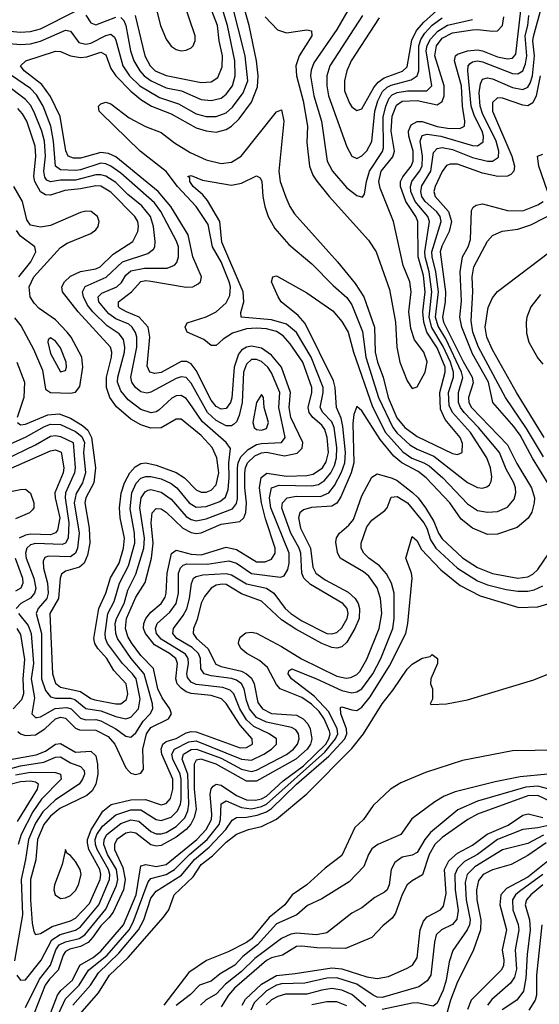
# Model space of a CAD drawing. Header units: inches. Extents: x 990535 to 1117859, y 769386 to 892122.
# Tile 713 of 1056: x 1046647 to 1048716, y 850834 to 854754. Entities that reach past the tile are written whole.
import ezdxf

# ---------------------------------------------------------------- set-up
doc = ezdxf.new("R2010")
doc.units = ezdxf.units.IN
doc.header["$MEASUREMENT"] = 0
doc.layers.add('B0845', color=7, linetype='Continuous')

msp = doc.modelspace()

# ---------------------------------------------------------------- linework, layer by layer
at = {"layer": 'B0845', "color": 5}
for points, elevation in [([(1046578.8, 854661.2), (1046650, 854654.6), (1046690, 854657.9), (1046730, 854668.5), (1046830, 854711.7), (1046850, 854707.7), (1046883.4, 854663.4), (1046910, 854655.7), (1046930, 854659.9), (1046990, 854691.1), (1047010, 854695.8), (1047024.7, 854684.7), (1047030, 854672.3), (1047058.2, 854570), (1047084.9, 854530), (1047125.8, 854490), (1047204.1, 854444.1), (1047279, 854419), (1047350, 854378.9), (1047390, 854368.8), (1047430, 854368.5), (1047470, 854383.4), (1047494.5, 854405.5), (1047537.7, 854462.3), (1047555.4, 854510), (1047545.4, 854610), (1047488.9, 854830)], 2540), ([(1047050, 854762.2), (1047062, 854750), (1047069.5, 854730), (1047089.1, 854630), (1047101.2, 854590), (1047125.2, 854550), (1047143.2, 854530), (1047170.2, 854510.2), (1047230, 854483), (1047291, 854470), (1047370, 854435.5), (1047410, 854431.5), (1047450, 854441.9), (1047470, 854457.6), (1047494.6, 854490), (1047505.7, 854530), (1047504, 854590), (1047475.2, 854730), (1047444.3, 854830)], 2560), ([(1047106.7, 854770), (1047146.1, 854610), (1047166.3, 854570), (1047186.6, 854550), (1047230, 854531.5), (1047370, 854503.5), (1047410, 854506.3), (1047435.8, 854524.2), (1047453.4, 854566.6), (1047454.6, 854610), (1047441.6, 854670), (1047434.8, 854730), (1047396, 854830)], 2580), ([(1047182.9, 854830), (1047207.8, 854730), (1047230, 854676.4), (1047250, 854648.8), (1047270, 854635), (1047290, 854630.1), (1047310, 854632.3), (1047330, 854641.2), (1047338.4, 854650), (1047345.9, 854670), (1047346.6, 854690), (1047298.2, 854830)], 2620), ([(1046050, 854766), (1046124.1, 854724.1), (1046170, 854710.7), (1046254.1, 854714.1), (1046350, 854727.3), (1046393.1, 854726.9), (1046450, 854744.1), (1046470, 854741.9), (1046550, 854712.9), (1046650, 854703.5), (1046690, 854707), (1046730, 854717.8), (1046870, 854787.9)], 2560), ([(1046608.9, 851808.9), (1046712.8, 851827.2), (1046750, 851840.9), (1046790, 851869.3), (1046810, 851872), (1046870, 851837.1), (1046930, 851841.1), (1046950, 851822.7), (1046957.1, 851790), (1046958.3, 851750), (1046949.8, 851710.2), (1046935.9, 851684.1), (1046914.6, 851665.4), (1046806.8, 851613.2), (1046770, 851583.4), (1046744, 851550), (1046718.4, 851490), (1046711.2, 851408.8), (1046690.7, 851330), (1046689.9, 851250), (1046696.8, 851156.8), (1046703.5, 851123.5), (1046710, 851112.2), (1046730, 851115.7), (1046777, 851143), (1046850, 851165.7), (1046870, 851176.8), (1046924.7, 851235.3), (1046967.3, 851330), (1046970, 851350), (1046965.8, 851370), (1046922.7, 851450), (1046916.7, 851476.7), (1046917.3, 851490), (1046931.4, 851528.6), (1046977.8, 851602.2), (1047011.3, 851628.7), (1047090, 851648.2), (1047148.5, 851648.5), (1047210, 851628.3), (1047230, 851633.1), (1047247.3, 851652.7), (1047256.6, 851690), (1047256.8, 851730), (1047213.8, 851830), (1047211.2, 851850), (1047217.7, 851870), (1047230, 851879.5), (1047270, 851892), (1047310, 851913.9), (1047330, 851919.8), (1047350, 851918), (1047524.9, 851855.1), (1047550, 851855.6), (1047574.6, 851870), (1047573, 851890), (1047524.5, 851944.5), (1047470, 852030.7), (1047450.3, 852050), (1047410, 852062.9), (1047330, 852071), (1047310, 852077.9), (1047290, 852091.7), (1047274.9, 852110), (1047268.4, 852130), (1047275, 852190), (1047268.3, 852210), (1047244.3, 852230), (1047184.5, 852264.5), (1047148, 852310), (1047140.8, 852330), (1047141.7, 852350), (1047149.5, 852370), (1047170, 852395.4), (1047210.9, 852429.1), (1047226, 852454), (1047230.7, 852470), (1047235, 852550), (1047251.8, 852628.2), (1047270, 852641.6), (1047330, 852626.3), (1047370, 852622.7), (1047470, 852653.8), (1047510, 852644.3), (1047590, 852595.7), (1047624.6, 852595.4), (1047650, 852605.9), (1047664, 852630), (1047663.8, 852650), (1047625.9, 852765.9), (1047610.3, 852830), (1047602.4, 852890), (1047609.3, 852930.7), (1047631.2, 852948.8), (1047710, 852936.6), (1047790, 852938.5), (1047815.8, 852944.2), (1047852.7, 852970), (1047867, 852993), (1047876.2, 853030), (1047871.7, 853090), (1047861.6, 853121.6), (1047850, 853139.1), (1047814.3, 853170), (1047799.3, 853190), (1047795.3, 853210), (1047810.6, 853270), (1047810.6, 853290), (1047775, 853390), (1047723.7, 853463.7), (1047695.7, 853495.7), (1047670, 853512), (1047630, 853522.6), (1047590, 853526.2), (1047550, 853523.1), (1047494.1, 853505.9), (1047457.8, 853482.2), (1047430, 853457.2), (1047410, 853456.5), (1047380.3, 853480.3), (1047314.2, 853510), (1047306.2, 853530), (1047313.8, 853546.2), (1047390, 853571), (1047430, 853590.1), (1047470, 853626.3), (1047484.4, 853655.6), (1047486.2, 853690), (1047481.5, 853710), (1047448.8, 853790), (1047414.7, 853850), (1047398.2, 853938.2), (1047350.1, 854010.1), (1047275.2, 854090), (1047230, 854149.9), (1047127.3, 854230), (1046970, 854383.1), (1046963.8, 854390), (1046961, 854410), (1046970, 854418.5), (1046990, 854426), (1047010, 854419.1), (1047082.6, 854362.6), (1047148, 854328), (1047210, 854304.9), (1047263.5, 854263.5), (1047325.5, 854225.5), (1047390, 854195.3), (1047450, 854181), (1047490, 854186.6), (1047529.3, 854210.7), (1047670, 854386.5), (1047690, 854394.4), (1047699, 854350), (1047679.6, 854150), (1047684.8, 854110), (1047707.1, 854047.1), (1047722.5, 854010), (1047741.4, 853981.4), (1047912.1, 853790), (1047983.4, 853703.4), (1048017.4, 853650), (1048059.8, 853530), (1048063, 853430), (1048071.3, 853390), (1048094.2, 853330), (1048114.2, 853250), (1048149.2, 853169.2), (1048180.7, 853130), (1048230, 853094.6), (1048370, 853026.9), (1048390, 853023.1), (1048409.2, 853030.8), (1048410, 853066.6), (1048400.8, 853090), (1048341.4, 853161.4), (1048322.6, 853202.6), (1048320, 853270), (1048341.7, 853350), (1048340.9, 853370), (1048310, 853447.3), (1048268.7, 853510), (1048255.8, 853550), (1048252.2, 853590), (1048262.3, 853670), (1048254.8, 853734.8), (1048233.8, 853810), (1048232.7, 853950), (1048224.6, 853970), (1048184.9, 854030), (1048163.6, 854090), (1048163.8, 854110), (1048172.2, 854127.8), (1048205.4, 854170), (1048214.2, 854190), (1048214.3, 854230), (1048196.2, 854290), (1048195.4, 854310), (1048205.3, 854334.7), (1048230, 854348.9), (1048250, 854348.7), (1048310, 854328.6), (1048350, 854322.1), (1048399.3, 854320.7), (1048418.3, 854330), (1048420.1, 854350), (1048409.8, 854409.8), (1048406.1, 854490), (1048378.2, 854590), (1048382.9, 854610), (1048390, 854616.4), (1048430.9, 854629.1), (1048470, 854633.5), (1048490, 854630), (1048550, 854606.4), (1048590, 854597.8), (1048610, 854601), (1048623.3, 854616.7), (1048642, 854790)], 2480), ([(1046640.4, 851920.4), (1046650.8, 851910.8), (1046670, 851903.6), (1046710, 851906.1), (1046748, 851930), (1046790, 851970.3), (1046810, 851976.7), (1046830, 851973.1), (1046870, 851933.6), (1046886, 851926), (1046950, 851925.2), (1047000, 851900), (1047026.5, 851870), (1047070, 851775.8), (1047081.6, 851761.6), (1047090, 851753.8), (1047108.7, 851748.7), (1047130, 851754.6), (1047140.4, 851770), (1047137.4, 851850), (1047152.7, 851910), (1047170, 851935.4), (1047240.4, 851970), (1047251.5, 851990), (1047244.7, 852010), (1047214.1, 852054.1), (1047197.8, 852090), (1047180.6, 852170), (1047130, 852222.3), (1047093.1, 852273.1), (1047078.2, 852298.2), (1047068.2, 852330), (1047073.2, 852370), (1047110, 852455.3), (1047146.3, 852513.7), (1047172.2, 852610), (1047179.2, 852670), (1047170.4, 852750), (1047174.5, 852790), (1047190, 852808), (1047210, 852806.4), (1047230, 852793.4), (1047296.5, 852730), (1047330, 852711.8), (1047350, 852708.3), (1047370, 852711), (1047450, 852745.2), (1047524.3, 852755.7), (1047539.9, 852770), (1047547.8, 852792.2), (1047550.1, 852829.9), (1047544, 852890), (1047544.2, 852950), (1047546.4, 852970), (1047554.7, 852990), (1047583.2, 853016.8), (1047610, 853029.8), (1047630, 853031.5), (1047702.2, 853017.8), (1047752, 853028), (1047772.3, 853047.7), (1047774, 853070), (1047726.6, 853170), (1047720.1, 853210), (1047726, 853270), (1047689.7, 853370), (1047650, 853418.5), (1047610, 853446.6), (1047570, 853454.1), (1047550, 853450.2), (1047530, 853437.6), (1047518.1, 853421.9), (1047500.8, 853370), (1047491.5, 853248.5), (1047486.1, 853230), (1047470, 853205.7), (1047450, 853203.2), (1047430, 853214.3), (1047410, 853239.5), (1047350, 853357.4), (1047330, 853383.3), (1047313, 853393), (1047290, 853392.4), (1047210, 853349.4), (1047185.4, 853345.4), (1047165.2, 853350), (1047154.4, 853374.4), (1047165.8, 853490), (1047159.2, 853530), (1047123.3, 853570), (1047072.3, 853590), (1047045.7, 853605.7), (1047040.6, 853610), (1047040.1, 853630), (1047093.1, 853670), (1047130, 853711), (1047150, 853714.8), (1047170, 853712.5), (1047310, 853688.2), (1047336.3, 853690), (1047358.4, 853701.6), (1047366.9, 853710), (1047371.5, 853730), (1047337.3, 853810), (1047317.6, 853897.6), (1047249.7, 854010), (1047198.8, 854070), (1047030, 854208), (1047001.1, 854221.1), (1046970, 854225), (1046890, 854202.6), (1046861.8, 854201.8), (1046840.4, 854210), (1046831.4, 854231.4), (1046807.8, 854367.8), (1046770, 854447.7), (1046735.5, 854495.5), (1046665.4, 854550), (1046650, 854570.3), (1046671.1, 854590), (1046790, 854628.7), (1046810, 854626.9), (1046849.4, 854609.4), (1046890, 854602.8), (1046914.8, 854605.2), (1046970, 854624.7), (1046990, 854614), (1047010, 854559.8), (1047029.8, 854530), (1047090, 854468.5), (1047130, 854436.5), (1047171.6, 854410), (1047250, 854378.5), (1047350, 854323.5), (1047390, 854310.9), (1047430, 854306.2), (1047470, 854316), (1047490.7, 854329.3), (1047520.9, 854359.1), (1047570, 854425.5), (1047593.8, 854486.2), (1047596.3, 854530), (1047589.6, 854590), (1047561.6, 854730), (1047542.7, 854797.3)], 2520), ([(1046670, 850820.5), (1046726, 850934), (1046770.2, 850990), (1046791.1, 851050), (1046804.7, 851070), (1046830, 851083.1), (1046884.2, 851095.8), (1046906, 851110), (1046990, 851212.2), (1047033.2, 851306.8), (1047038.6, 851330), (1047033.1, 851370), (1046997.3, 851430), (1046982.4, 851470), (1046983.9, 851490), (1046994.6, 851510), (1047050, 851553.1), (1047090, 851567.6), (1047122.3, 851562.3), (1047170, 851521.5), (1047190, 851512.2), (1047210, 851511.8), (1047230, 851517.8), (1047270, 851541.2), (1047304.3, 851575.7), (1047316.6, 851603.4), (1047321.3, 851630), (1047316.5, 851750), (1047294.1, 851810), (1047299.9, 851830), (1047330, 851848.2), (1047350.6, 851849.4), (1047450, 851813.2), (1047530, 851769.4), (1047570, 851760.3), (1047590, 851765.3), (1047710, 851828.9), (1047737.7, 851850), (1047753.3, 851870), (1047759.5, 851890), (1047757.3, 851910), (1047746.6, 851926.6), (1047730, 851936.1), (1047630, 851956.7), (1047590, 851975.8), (1047562, 852010), (1047550, 852042.9), (1047540.6, 852090), (1047530.1, 852110.1), (1047510, 852124.5), (1047490, 852131), (1047410, 852140.9), (1047381.5, 852150), (1047368.8, 852168.8), (1047367, 852210), (1047359.4, 852230), (1047334.2, 852254.2), (1047273.1, 852290), (1047257.4, 852310), (1047260.1, 852330), (1047298.6, 852381.4), (1047312.1, 852407.9), (1047323.7, 852450), (1047330.8, 852509.2), (1047339.6, 852530), (1047350, 852537.5), (1047376.1, 852543.9), (1047470, 852548.7), (1047490, 852544.1), (1047550, 852507.2), (1047630, 852490.3), (1047658.5, 852470), (1047704.6, 852410), (1047727.5, 852390), (1047770, 852360.9), (1047870, 852310.3), (1047890, 852308.1), (1047910, 852314.6), (1047930, 852332.7), (1047950.7, 852370), (1047954.6, 852390), (1047950.8, 852410), (1047934.5, 852430), (1047805.1, 852505.1), (1047778.5, 852530), (1047770, 852550), (1047766.6, 852630), (1047760.6, 852650), (1047726.3, 852710), (1047691.5, 852808.5), (1047693.7, 852830), (1047712.7, 852850), (1047750, 852857.3), (1047844.6, 852855.4), (1047878.3, 852870), (1047900.9, 852899.1), (1047928.3, 852951.7), (1047941.3, 852990), (1047944.4, 853030), (1047934.5, 853134.5), (1047926.8, 853166.8), (1047908.3, 853210), (1047902.8, 853290), (1047896.1, 853316.1), (1047784.3, 853544.3), (1047756.2, 853576.2), (1047688.4, 853630), (1047676.4, 853650), (1047649.2, 853710), (1047655.3, 853730), (1047670, 853733.7), (1047790, 853666.6), (1047894.3, 853594.3), (1047930, 853552.1), (1047955.7, 853510), (1047976, 853430), (1048052.3, 853212.3), (1048104.4, 853110), (1048172.6, 853032.6), (1048208.5, 853008.5), (1048256.9, 852990), (1048277.3, 852977.3), (1048331.7, 852930), (1048430, 852826.1), (1048470, 852800.1), (1048510, 852792.6), (1048550, 852796), (1048590, 852813.4), (1048615.5, 852844.5), (1048622.4, 852870), (1048621.5, 852890), (1048615.3, 852910), (1048584.3, 852964.3), (1048558.2, 853030), (1048474.7, 853130), (1048417.2, 853190), (1048402.3, 853210), (1048394.4, 853230), (1048394.5, 853270), (1048411.4, 853328.6), (1048406.7, 853350), (1048343.6, 853483.6), (1048313.2, 853533.2), (1048302.7, 853570), (1048314.7, 853670), (1048304.6, 853750), (1048289.3, 853810), (1048288.3, 853830), (1048325.4, 853950), (1048321.3, 853970), (1048308.1, 853988.1), (1048261.5, 854030), (1048248.6, 854050), (1048244.2, 854070), (1048248.2, 854091.8), (1048284.2, 854150), (1048295.2, 854224.8), (1048310, 854241.3), (1048330, 854244.7), (1048370, 854237.4), (1048450, 854205), (1048509.6, 854190.4), (1048530, 854190.9), (1048553.1, 854206.9), (1048555.3, 854230), (1048544.8, 854270), (1048490, 854380.3), (1048480.2, 854410), (1048477.2, 854462.8), (1048481.7, 854498.3), (1048490, 854517), (1048510, 854522.7), (1048530, 854518.6), (1048610, 854484.1), (1048650, 854476.1), (1048670, 854485.1), (1048679.3, 854500.7), (1048689.6, 854530.4), (1048697.2, 854610), (1048690.8, 854670), (1048693, 854687), (1048727.6, 854812.4)], 2440), ([(1047954.1, 854790), (1047910, 854715), (1047818.4, 854581.6), (1047807.2, 854552.8), (1047805.5, 854530), (1047818.5, 854450), (1047849.5, 854350), (1047871, 854190), (1047892.7, 854150), (1047950, 854084.2), (1047990, 854054), (1048012.3, 854047.7), (1048020.3, 854059.7), (1048028, 854110), (1048040.2, 854150), (1048091.3, 854228.7), (1048096, 854244), (1048094.5, 854365.5), (1048104.7, 854410), (1048118.9, 854441.1), (1048130, 854453.9), (1048150, 854463.8), (1048191.1, 854471.1), (1048268.9, 854471.1), (1048288.2, 854490), (1048266.2, 854630), (1048269.6, 854650.4), (1048283.2, 854676.8), (1048311.9, 854708.1), (1048350, 854731.6), (1048450, 854754)], 2540), ([(1048079.1, 854760.9), (1047967.1, 854590), (1047949.3, 854550), (1047939.9, 854510), (1047940.8, 854470), (1047961, 854421), (1047970, 854407.2), (1047990, 854391.6), (1048010, 854398.3), (1048056.8, 854483.2), (1048074.5, 854505.5), (1048098.4, 854521.6), (1048171.6, 854548.4), (1048190, 854566.3), (1048208, 854672), (1048227.4, 854710), (1048256, 854744), (1048308.6, 854790)], 2580), ([(1046635.9, 850950), (1046650, 850929.5), (1046670, 850931.4), (1046732.2, 851010), (1046774.7, 851090), (1046808.1, 851111.9), (1046870, 851128.8), (1046890, 851142.5), (1046962.6, 851230), (1047005.1, 851330), (1047006.5, 851350), (1047001.5, 851370), (1046955.6, 851450), (1046948.5, 851470), (1046948.4, 851490), (1046955, 851510), (1046977.1, 851542.9), (1047030, 851587.9), (1047090, 851608.3), (1047130, 851607.8), (1047190, 851569.2), (1047210, 851565.1), (1047250, 851579), (1047275.7, 851604.3), (1047287.4, 851630), (1047290.4, 851649.6), (1047290.1, 851730), (1047286.2, 851750), (1047256.9, 851810), (1047253, 851830), (1047263.7, 851850), (1047321, 851879), (1047350, 851882.4), (1047530, 851810.2), (1047570, 851805.6), (1047619.7, 851830), (1047649.4, 851850), (1047669.4, 851870), (1047669.3, 851890), (1047640.8, 851910), (1047579.8, 851939.7), (1047550, 851966.7), (1047523.2, 852010), (1047499.4, 852070), (1047484.8, 852084.8), (1047455.6, 852095.6), (1047350, 852106.9), (1047330, 852115.6), (1047315.3, 852135.3), (1047312.8, 852150), (1047319.7, 852190), (1047318.1, 852210), (1047307.5, 852227.5), (1047210, 852286.8), (1047192.6, 852310), (1047188.1, 852330), (1047194.6, 852350), (1047245, 852395), (1047270, 852430), (1047279, 852470), (1047279.5, 852550), (1047288, 852572), (1047298.3, 852581.7), (1047313.2, 852586.8), (1047394, 852586), (1047479.7, 852599.7), (1047510, 852590.3), (1047570, 852549.5), (1047685.6, 852534.4), (1047699.8, 852540.2), (1047714.6, 852565.4), (1047719.8, 852590), (1047720, 852630), (1047647.5, 852810), (1047642.4, 852850), (1047650, 852889.4), (1047679.8, 852900.2), (1047810, 852898), (1047836.6, 852903.4), (1047860.6, 852919.4), (1047885.8, 852950), (1047900.7, 852979.3), (1047909.1, 853010), (1047910.5, 853050), (1047899.7, 853130), (1047890, 853153), (1047854.4, 853190), (1047843.3, 853210), (1047856.1, 853270), (1047855.2, 853290), (1047807.9, 853410), (1047750, 853508.7), (1047710, 853542.1), (1047650, 853558.7), (1047528.6, 853570), (1047527.8, 853587.8), (1047540.3, 853630), (1047536.7, 853670), (1047452, 853868), (1047444.5, 853950), (1047394.4, 854034.4), (1047376.8, 854056.8), (1047338.5, 854090), (1047324.6, 854110), (1047324.2, 854124.2), (1047317.2, 854130), (1047330, 854134), (1047374.9, 854114.9), (1047490, 854094.3), (1047530, 854102.9), (1047590, 854132.7), (1047604.5, 854124.5), (1047611.8, 854110), (1047615.3, 854050), (1047623, 854010), (1047636.2, 853970), (1047662.6, 853922.6), (1047718.8, 853858.8), (1047810, 853781.6), (1047894.9, 853694.9), (1047950, 853647.2), (1047970, 853618.8), (1048011.8, 853511.8), (1048025, 853410), (1048075.9, 853250), (1048132.6, 853130), (1048150, 853108), (1048201.3, 853061.3), (1048230, 853043.9), (1048295.6, 853015.6), (1048430, 852911.4), (1048470, 852891.8), (1048490, 852888.9), (1048506.7, 852893.3), (1048517.7, 852902.3), (1048524.9, 852915.1), (1048526.9, 852933.2), (1048521.5, 852970), (1048507.7, 853010), (1048442.5, 853110), (1048370, 853190), (1048357.8, 853217.8), (1048355.2, 853270), (1048374.2, 853330), (1048374.5, 853350), (1048362.2, 853390), (1048332.9, 853452.9), (1048288, 853528), (1048277.3, 853570), (1048288, 853670), (1048278.1, 853750), (1048261.4, 853810), (1048259.9, 853830), (1048278.7, 853950), (1048271.7, 853970), (1048221.3, 854030), (1048204.9, 854070), (1048203.4, 854090), (1048208.8, 854110), (1048239.2, 854150), (1048249.3, 854170.7), (1048251.6, 854210), (1048242.3, 854270), (1048250, 854292.7), (1048270, 854298.6), (1048323.5, 854290), (1048450, 854253.2), (1048470, 854251.6), (1048492.5, 854267.5), (1048493.4, 854290), (1048488.2, 854310), (1048457.6, 854370), (1048444.6, 854410), (1048431, 854550), (1048432.5, 854570), (1048440.7, 854579.3), (1048450, 854586.3), (1048470, 854589.5), (1048490, 854585.4), (1048610, 854538.9), (1048630, 854538.3), (1048650.2, 854550), (1048661.4, 854578.6), (1048666.4, 854610), (1048660.2, 854690), (1048670.5, 854730), (1048674.3, 854770)], 2460), ([(1046910, 854772.1), (1046930, 854741.1), (1046950, 854733.7), (1047030, 854763.5)], 2560), ([(1047624.7, 854764.7), (1047673.5, 854713.5), (1047710, 854701.3), (1047790, 854712.8), (1047809.1, 854709.1), (1047810.1, 854690), (1047759.5, 854610), (1047747, 854570), (1047749.1, 854530), (1047775.4, 854430), (1047793.5, 854330), (1047790, 854264.7), (1047800.9, 854170), (1047814.6, 854134.6), (1047830.6, 854110.6), (1047879.1, 854050), (1048036, 853876), (1048067, 853830), (1048119.6, 853679.6), (1048143.5, 853550), (1048148.8, 853450), (1048161.1, 853390), (1048190, 853315.4), (1048210, 853285.2), (1048230, 853292.6), (1048261.1, 853350), (1048270, 853392), (1048256.6, 853430), (1048219.1, 853479.1), (1048204.2, 853524.2), (1048196.1, 853590), (1048205.6, 853670), (1048201.2, 853710), (1048174.5, 853774.5), (1048135.2, 853950), (1048082.3, 854082.3), (1048076.7, 854110), (1048086.7, 854150), (1048132.6, 854207.4), (1048140.1, 854230), (1048126.5, 854310), (1048130, 854370.1), (1048146.9, 854413.1), (1048170, 854429.1), (1048230, 854431.4), (1048310, 854414.9), (1048330, 854427.4), (1048337.8, 854450), (1048337.5, 854490), (1048300.6, 854610), (1048306.7, 854650), (1048330, 854679.7), (1048370, 854701.5), (1048450, 854713.7), (1048470, 854715.2), (1048530, 854707.4), (1048550, 854709.8), (1048569.3, 854730), (1048575.4, 854764.6)], 2520), ([(1048012.5, 854770), (1047882.7, 854570), (1047870.1, 854530), (1047870.1, 854490), (1047877.4, 854450), (1047950, 854247.4), (1047970.1, 854210.1), (1047990, 854201.7), (1048010, 854211.4), (1048030, 854231.9), (1048050, 854268.3), (1048061.6, 854390), (1048073.8, 854430), (1048092.3, 854467.7), (1048110, 854484.9), (1048126.8, 854493.2), (1048205.6, 854514.4), (1048230.3, 854530), (1048236.7, 854550), (1048236.2, 854650), (1048244.9, 854675.1), (1048260.6, 854699.4), (1048290, 854732.1), (1048330, 854761.4)], 2560), ([(1046642, 852390), (1046681.5, 852341.5), (1046693.4, 852310), (1046702, 852190), (1046693.3, 852130), (1046706.4, 852053.6), (1046696.1, 851990), (1046710, 851975.1), (1046715.9, 851975.9), (1046730, 851978.5), (1046789, 852011), (1046835.2, 852015.2), (1046851.7, 852010), (1046890, 851972.5), (1046910, 851966.4), (1046950, 851968.2), (1046970, 851962.5), (1047030.7, 851930.7), (1047070, 851901.8), (1047090, 851897.4), (1047110, 851915), (1047139.2, 851960.8), (1047166.5, 851990), (1047176.8, 852010), (1047176.2, 852030), (1047142.3, 852150), (1047091.4, 852210), (1047036.7, 852290), (1047030.2, 852310.2), (1047027.7, 852350), (1047032.1, 852370), (1047063.4, 852430), (1047077.7, 852482.3), (1047110, 852545.7), (1047142, 852650), (1047144.8, 852690), (1047125.3, 852810), (1047131.5, 852850), (1047146.2, 852873.8), (1047159.4, 852880.6), (1047170, 852883.6), (1047210, 852872.7), (1047250, 852844.3), (1047310, 852775.7), (1047330, 852763.4), (1047350, 852758.3), (1047390, 852766), (1047494, 852806), (1047510, 852827.5), (1047514.1, 852845.9), (1047514.2, 852970), (1047516.6, 852990), (1047527.2, 853012.8), (1047557.4, 853042.6), (1047590, 853062.1), (1047610, 853067), (1047690, 853069.8), (1047704.9, 853090), (1047679.1, 853210), (1047682.6, 853270), (1047650, 853348.1), (1047635.3, 853370), (1047610, 853393), (1047590, 853401.2), (1047570, 853400.5), (1047550, 853382), (1047538.9, 853350), (1047533.2, 853230), (1047521.6, 853178.4), (1047510, 853153.3), (1047498, 853142), (1047490, 853137), (1047470, 853137), (1047430, 853157.6), (1047395.6, 853190), (1047330, 853306.7), (1047310, 853329.1), (1047290, 853332.5), (1047270, 853325.2), (1047170, 853270.4), (1047153.1, 853266.9), (1047130, 853272.6), (1047107.9, 853290), (1047094.2, 853310), (1047090.3, 853330), (1047113.1, 853450), (1047113.8, 853490), (1047108.4, 853508.4), (1047095.1, 853530), (1047081.5, 853541.5), (1047030, 853562.3), (1047002.1, 853582.1), (1046961.9, 853630), (1046959.8, 853650), (1046974.9, 853665.1), (1047034.1, 853690), (1047052, 853708), (1047070, 853736.3), (1047090, 853753.7), (1047144.5, 853764.5), (1047234.9, 853765.1), (1047263.9, 853776.1), (1047273.2, 853786.8), (1047279.9, 853810), (1047279, 853850), (1047271.8, 853871.8), (1047209.9, 853990), (1047184.3, 854024.3), (1047050, 854142.1), (1047010, 854171.2), (1046990, 854180.2), (1046970, 854182.7), (1046890, 854155.9), (1046870, 854153.6), (1046810, 854156.3), (1046790, 854169.9), (1046782.1, 854270), (1046771.7, 854330), (1046740.4, 854410), (1046714.7, 854454.7), (1046690, 854479.4), (1046590, 854548.5)], 2540), ([(1046590, 853056), (1046670, 853091.2), (1046745.7, 853134.3), (1046770, 853143.6), (1046810, 853142.4), (1046870, 853113.6), (1046894.7, 853094.7), (1046904.7, 853070), (1046901.6, 853030), (1046909.2, 852950), (1046897.6, 852910), (1046872.4, 852867.6), (1046864.4, 852830), (1046883.8, 852710), (1046877.9, 852650), (1046870, 852629.5), (1046850, 852615.4), (1046762.4, 852617.6), (1046747.3, 852612.7), (1046741.4, 852598.6), (1046742.4, 852570), (1046757.7, 852510), (1046761, 852470), (1046754.9, 852450), (1046720.7, 852410), (1046713.1, 852390), (1046734.4, 852310), (1046734, 852130), (1046750, 852082.9), (1046770, 852057.9), (1046790, 852052.2), (1046850, 852052.2), (1046867.1, 852047.1), (1046911.1, 852011.1), (1046970, 852001.9), (1047030, 851979.2), (1047070, 851970.1), (1047090, 851976.4), (1047119.7, 852010), (1047127.5, 852050), (1047110.8, 852130), (1047096.9, 852150), (1047057.1, 852190), (1046997.5, 852270), (1046989, 852290), (1046987, 852310), (1046998.4, 852390), (1047023, 852437), (1047044.1, 852510), (1047080.4, 852579.6), (1047106.1, 852670), (1047104.6, 852710), (1047086.7, 852806.7), (1047094.1, 852870), (1047111.3, 852908.7), (1047130, 852928.6), (1047150, 852935.3), (1047170, 852935.2), (1047210, 852925.4), (1047250, 852907.7), (1047272.7, 852890), (1047321.9, 852830), (1047350, 852812.5), (1047390, 852815.1), (1047444.5, 852835.5), (1047466.9, 852853.1), (1047477.2, 852882.8), (1047481.4, 852930), (1047479.4, 852990), (1047486.2, 853046.2), (1047469.9, 853070), (1047373.7, 853153.7), (1047322.6, 853230), (1047310, 853245.2), (1047290, 853257.1), (1047270, 853256.1), (1047252.8, 853247.2), (1047201, 853199), (1047190, 853191.9), (1047171.2, 853188.8), (1047130, 853201.4), (1047079.8, 853239.8), (1047050, 853276.4), (1047036.9, 853310), (1047037.6, 853330), (1047064.4, 853430), (1047066.1, 853450), (1047060.1, 853480.1), (1047043.3, 853503.3), (1046995.2, 853535.2), (1046937.9, 853590), (1046917.2, 853617.2), (1046901.6, 853650), (1046897.9, 853670), (1046908.6, 853691.4), (1046992, 853728), (1047057.2, 853790), (1047157, 853823), (1047179.6, 853840.4), (1047185.3, 853850), (1047187.1, 853870), (1047180.2, 853930), (1047168.5, 853970), (1047133, 854013), (1047077.7, 854057.7), (1047030, 854105.1), (1046990, 854130.4), (1046970, 854136.7), (1046950, 854135.8), (1046870, 854114.7), (1046810, 854114.8), (1046770, 854108), (1046754.7, 854114.7), (1046747.1, 854127.1), (1046744, 854150), (1046749.4, 854210), (1046745.6, 854270), (1046735.7, 854310), (1046705, 854385), (1046690, 854413.1), (1046670, 854436.6), (1046570, 854513.3)], 2560), ([(1048719.4, 854530), (1048703.4, 854450), (1048690, 854423), (1048670, 854411.1), (1048650, 854413.4), (1048570, 854440.7), (1048550, 854442.3), (1048530, 854424.2), (1048530.4, 854389.6), (1048607.2, 854210), (1048617, 854170), (1048614.7, 854150), (1048603.2, 854136.8), (1048590, 854130.1), (1048550.6, 854129.4), (1048490, 854142.6), (1048390, 854178.1), (1048361.5, 854178.5), (1048347.2, 854172.8), (1048330, 854149.5), (1048301.7, 854090), (1048296.7, 854070), (1048301, 854050), (1048354.3, 853990), (1048366, 853950), (1048357.9, 853910), (1048328, 853852), (1048321.5, 853830), (1048342.5, 853670), (1048341.7, 853630), (1048330.6, 853570), (1048335.1, 853550), (1048413.1, 853393.1), (1048449.4, 853330), (1048452.3, 853307.7), (1048434.3, 853250), (1048436.1, 853230), (1048446.3, 853210), (1048590, 853060.8), (1048627, 852987), (1048685.6, 852890), (1048696.5, 852850), (1048696.1, 852830), (1048686.3, 852793.7), (1048671.2, 852768.8), (1048627.9, 852732.1), (1048550, 852705.9), (1048510, 852704.5), (1048450, 852729.3), (1048404.8, 852764.8), (1048360.2, 852830), (1048266, 852930), (1048234.4, 852954.4), (1048168.9, 852988.9), (1048136.4, 853016.4), (1048082.5, 853082.5), (1048010, 853196.8), (1047990, 853213.4), (1047978.3, 853181.7), (1047973.9, 853146.1), (1047977.3, 852990), (1047966.7, 852950), (1047925.7, 852854.3), (1047910, 852829.4), (1047890, 852816.8), (1047808.8, 852811.2), (1047777.1, 852802.9), (1047762.2, 852790), (1047758, 852770), (1047765.5, 852730), (1047805.7, 852650), (1047814.7, 852574.7), (1047826.9, 852550), (1047863, 852523), (1047955, 852475), (1047982.7, 852450), (1047995.1, 852430), (1048000.9, 852410), (1047998.3, 852370), (1047981.8, 852330), (1047950, 852275.7), (1047930, 852257.1), (1047910, 852251.3), (1047890, 852254.1), (1047850, 852269.8), (1047746.9, 852326.8), (1047690, 852364.7), (1047610, 852438.8), (1047530, 852468), (1047470, 852504.9), (1047453.3, 852506.7), (1047430, 852502.8), (1047409, 852491), (1047383.2, 852456.8), (1047369.7, 852430.3), (1047353.8, 852366.2), (1047338.7, 852330), (1047337.8, 852310), (1047350.6, 852290), (1047396.1, 852250), (1047428.2, 852188.2), (1047450, 852178.9), (1047530, 852160), (1047550.3, 852150), (1047570, 852131.6), (1047581, 852110), (1047595.3, 852035.3), (1047613.6, 852010), (1047650, 851991.5), (1047750, 851984.5), (1047775.9, 851970), (1047794.2, 851950), (1047803.6, 851930), (1047810.2, 851890), (1047805, 851870), (1047791.4, 851850), (1047746.2, 851810), (1047590, 851721.8), (1047550, 851722), (1047429.3, 851790), (1047370.3, 851809.7), (1047350, 851806.2), (1047342.5, 851790), (1047341.8, 851690), (1047350.3, 851610), (1047342.3, 851577.7), (1047329.1, 851550.9), (1047310, 851529.4), (1047270, 851498.9), (1047210, 851466.3), (1047190, 851463.8), (1047170, 851468.9), (1047110, 851514.9), (1047090, 851519.4), (1047070, 851514.6), (1047034.2, 851490), (1047024.1, 851470), (1047024.6, 851450), (1047058.6, 851378.6), (1047067.5, 851330), (1047060.1, 851290), (1047018.8, 851201.2), (1047002.2, 851177.8), (1046970, 851146.6), (1046939.1, 851100.9), (1046919.6, 851080.4), (1046890, 851063.3), (1046846.7, 851053.3), (1046830, 851043.7), (1046821, 851030), (1046800.4, 850970), (1046765.6, 850934.4), (1046748.6, 850910), (1046690, 850760.7)], 2420), ([(1046638.5, 853150), (1046650, 853141.3), (1046670, 853142.9), (1046759.7, 853180.3), (1046803.9, 853183.9), (1046850, 853167.2), (1046897.7, 853137.7), (1046919, 853119), (1046933.3, 853090), (1046949.6, 852970), (1046942.1, 852910), (1046910.3, 852850), (1046906.3, 852830), (1046924.5, 852730), (1046926.2, 852670), (1046917.7, 852622.3), (1046904.4, 852590), (1046885.8, 852574.2), (1046830, 852558), (1046814.1, 852545.9), (1046808.5, 852530), (1046801.8, 852450), (1046767.1, 852390), (1046777.5, 852150), (1046790, 852112.4), (1046810, 852096.6), (1046890, 852079.5), (1046930, 852051.7), (1046945.8, 852045.8), (1047030.2, 852029.8), (1047050, 852030.1), (1047073.1, 852046.9), (1047078.4, 852070), (1047071.5, 852110), (1047022.3, 852162.3), (1046994, 852210), (1046958.5, 852250), (1046946.3, 852270), (1046942, 852290), (1046961.8, 852410), (1046990, 852470), (1047008.8, 852531.2), (1047044, 852590), (1047060.4, 852650), (1047064.6, 852690), (1047046.8, 852770), (1047045.3, 852810), (1047050.7, 852869.3), (1047064.2, 852910), (1047085.9, 852950), (1047106.6, 852973.4), (1047130, 852986.3), (1047150, 852989.5), (1047190, 852980.6), (1047270.6, 852950.6), (1047303, 852930), (1047350, 852882.3), (1047370, 852873.1), (1047390, 852872.9), (1047410, 852880.8), (1047430, 852901.4), (1047439.6, 852950), (1047432.8, 853010), (1047414, 853050), (1047370, 853097.7), (1047290, 853162.7), (1047270, 853163.1), (1047210, 853128.7), (1047170, 853127.5), (1047130, 853140.8), (1047090, 853163.1), (1047032.7, 853212.7), (1047006.4, 853250), (1046992.6, 853290), (1046993.3, 853330), (1047013.3, 853410), (1047014.1, 853430), (1047008.5, 853450), (1046879.5, 853590), (1046817.4, 853670), (1046815, 853690), (1046826.2, 853710), (1046850, 853732.2), (1046888.8, 853751.2), (1046950, 853761.3), (1046967.7, 853770), (1047019.3, 853820.7), (1047098, 853870), (1047118.1, 853910), (1047120.9, 853930), (1047117.4, 853950), (1047106.2, 853970), (1047010, 854067.3), (1046970, 854090.9), (1046950, 854092.6), (1046890, 854079.7), (1046826.7, 854073.3), (1046770, 854055), (1046750, 854056), (1046730, 854067.7), (1046706.9, 854110), (1046704.1, 854130), (1046711.6, 854210), (1046709.2, 854250), (1046676.1, 854350), (1046659, 854379), (1046640.2, 854400.2)], 2580), ([(1048749.3, 854070.7), (1048713.8, 854170), (1048708.4, 854210), (1048730, 854218.8)], 2380), ([(1046626.8, 853566.8), (1046653.7, 853533.7), (1046701.8, 853441.8), (1046737.8, 853357.8), (1046750, 853282.8), (1046770.1, 853270.1), (1046850, 853266.2), (1046870, 853270.6), (1046886.6, 853293.4), (1046899.3, 853370), (1046895.1, 853410), (1046852.3, 853490), (1046836, 853510), (1046790, 853558.2), (1046724.5, 853604.5), (1046704.6, 853624.6), (1046689.3, 853650), (1046684.9, 853690), (1046704, 853730), (1046810, 853846.3), (1046836, 853864), (1046930, 853902.8), (1046950, 853917.6), (1046959.9, 853930), (1046964.2, 853950), (1046957.1, 853970), (1046931.6, 853990), (1046910, 853991.3), (1046890, 853986.7), (1046770, 853933.8), (1046730, 853927.3), (1046690, 853936.1), (1046676.3, 853956.3), (1046657.8, 854030), (1046623.6, 854090)], 2620), ([(1048773, 852873), (1048688.6, 853008.6), (1048639.5, 853099.5), (1048614.5, 853134.5), (1048531.7, 853230), (1048513.4, 853310), (1048450, 853423.5), (1048408, 853530), (1048399.5, 853570), (1048406.3, 853633.7), (1048400.7, 853750), (1048410.6, 853809.4), (1048432.5, 853850), (1048441.7, 853878.3), (1048446.2, 853993.8), (1048452.9, 854007.1), (1048464.7, 854015.3), (1048490, 854020.3), (1048590, 853993.9), (1048650, 853992.3), (1048710, 854016), (1048731.5, 854030)], 2380), ([(1048733.5, 853013.5), (1048665.6, 853125.6), (1048581.6, 853250), (1048473.5, 853450), (1048451.5, 853510), (1048445.2, 853554.8), (1048451.5, 853670), (1048449, 853730), (1048454.8, 853770), (1048510, 853872.3), (1048530, 853894.7), (1048567.9, 853912.1), (1048630, 853919.3), (1048682.4, 853937.6), (1048788.5, 853991.5)], 2360), ([(1046643.8, 853730), (1046691.7, 853790), (1046712.1, 853830), (1046707.2, 853850), (1046650, 853891.6), (1046634.8, 853914.8)], 2640), ([(1048735.2, 853090), (1048625.3, 853270), (1048530, 853439.5), (1048507.4, 853490), (1048500.4, 853530), (1048512.5, 853607.5), (1048530, 853646.7), (1048550, 853671), (1048758.5, 853830)], 2340), ([(1048720.8, 853659.2), (1048682, 853610), (1048666.4, 853570), (1048663.6, 853550), (1048665.8, 853505.8), (1048674.7, 853470), (1048710, 853406), (1048730, 853382)], 2340), ([(1046636.1, 853390), (1046666.5, 853310), (1046663.8, 853250), (1046636.7, 853170)], 2580), ([(1046590, 853003.1), (1046710, 853061.1), (1046770, 853095.7), (1046790, 853098.5), (1046810, 853094.4), (1046860.3, 853070), (1046868.1, 852970), (1046865.6, 852950), (1046830.3, 852870), (1046827.7, 852850), (1046842.5, 852750), (1046840.7, 852690), (1046830, 852670), (1046816, 852664), (1046710, 852668.7), (1046690, 852662.6), (1046675.7, 852650), (1046670.3, 852630), (1046673.6, 852610), (1046703.8, 852530), (1046711.2, 852488.8), (1046706.8, 852470), (1046690, 852451), (1046651.9, 852430), (1046633, 852410)], 2540), ([(1046590, 852957.2), (1046770, 853037), (1046790, 853040.9), (1046812, 853032), (1046823.4, 852970), (1046820.3, 852950), (1046787.8, 852870), (1046788.3, 852850), (1046807.3, 852770), (1046798.1, 852721.9), (1046789.8, 852710.2), (1046770, 852703.1), (1046690, 852704.9), (1046670, 852702), (1046645.6, 852690)], 2520), ([(1046751.2, 850750), (1046798.2, 850870), (1046811, 850889), (1046857.2, 850930), (1046886.3, 850990), (1046939.4, 851020.6), (1046970, 851045.1), (1047060, 851150), (1047111.6, 851270), (1047130, 851385.1), (1047149.7, 851390.3), (1047190, 851382.8), (1047230, 851390.9), (1047353, 851490), (1047389.6, 851530), (1047410.5, 851570), (1047412.9, 851590), (1047405.1, 851670), (1047409, 851691), (1047417.9, 851702.1), (1047430, 851709.7), (1047450, 851706.3), (1047510, 851664.9), (1047550, 851647.9), (1047586.8, 851646.8), (1047610, 851652.3), (1047630, 851662.8), (1047696.5, 851723.5), (1047776.7, 851783.3), (1047866.7, 851870), (1047878.5, 851890), (1047883, 851910), (1047880.8, 851920.8), (1047859.9, 851970), (1047839.2, 851999.2), (1047808.9, 852028.9), (1047770, 852055.1), (1047684.8, 852090), (1047670, 852107.4), (1047634.2, 852174.2), (1047602.3, 852202.3), (1047551, 852230), (1047527.6, 852250), (1047518.4, 852270), (1047520, 852280), (1047525, 852295), (1047547.2, 852312.8), (1047570, 852315.1), (1047590, 852311), (1047690, 852258.9), (1047769.7, 852209.7), (1047910, 852140.4), (1047947.4, 852132.6), (1047965.4, 852134.6), (1047990, 852147.1), (1048001.2, 852158.8), (1048030, 852208.2), (1048078.3, 852330), (1048088.6, 852390), (1048083.4, 852450), (1048071.2, 852491.2), (1048037.7, 852537.7), (1048015.6, 852555.6), (1047923.4, 852610), (1047912, 852632), (1047906.2, 852673.8), (1047908.7, 852691.3), (1047920.2, 852710), (1047958.2, 852741.8), (1047975.7, 852764.3), (1048010, 852858.1), (1048050, 852932.1), (1048070, 852946.2), (1048130, 852928), (1048150, 852918.7), (1048211.8, 852871.8), (1048234.2, 852850), (1048263.6, 852810), (1048296.1, 852756.1), (1048315.2, 852710), (1048330, 852686.5), (1048410.7, 852610.7), (1048470, 852573.1), (1048530, 852549.3), (1048630, 852529.8), (1048670, 852536.2), (1048690, 852546.2), (1048710, 852565.1), (1048795.4, 852690)], 2380), ([(1046530, 852859.7), (1046650, 852883.8), (1046670, 852884.8), (1046690, 852869.2), (1046704, 852830), (1046703.3, 852810), (1046697.8, 852802.2), (1046686.6, 852790), (1046630, 852765.9)], 2480), ([(1046771.5, 850730), (1046830, 850854.9), (1046884.1, 850910), (1046921.2, 850970), (1046995.5, 851030), (1047082.6, 851130), (1047098.6, 851161.4), (1047158.3, 851321.7), (1047170, 851334.2), (1047230, 851351), (1047263.9, 851370), (1047323.4, 851430), (1047394, 851490), (1047441, 851550), (1047447.4, 851570), (1047450, 851632.1), (1047470, 851643.2), (1047530, 851617.9), (1047570, 851612.6), (1047610, 851621), (1047630, 851630.5), (1047861.9, 851838.1), (1047905.2, 851890), (1047913.4, 851910), (1047911.6, 851930), (1047878, 851998), (1047820, 852060), (1047729.9, 852130), (1047716.8, 852150), (1047718.7, 852161.3), (1047731.3, 852168.7), (1047829.4, 852130), (1047930, 852083.3), (1047970, 852073.8), (1047990, 852077.3), (1048010, 852089.7), (1048053.7, 852150), (1048084.6, 852210), (1048133.1, 852330), (1048138.1, 852370), (1048137.9, 852470), (1048128.1, 852510), (1048107.1, 852547.1), (1048079.5, 852579.5), (1048037, 852610), (1048017.3, 852630), (1048006.9, 852650), (1048006.3, 852670), (1048030, 852735.2), (1048050, 852761.6), (1048100.9, 852799.1), (1048109.9, 852810.1), (1048126.8, 852853.2), (1048150, 852855.1), (1048191.5, 852830), (1048256.6, 852750), (1048267.7, 852730), (1048282.6, 852682.6), (1048304.4, 852650), (1048390, 852570), (1048470, 852520.3), (1048510, 852504.4), (1048584.7, 852484.7), (1048630, 852478.3), (1048670, 852478.6), (1048696.2, 852483.8), (1048730, 852499.9)], 2360), ([(1046858.7, 850830), (1046928.8, 850910), (1046961.1, 850958.9), (1047042.6, 851037.4), (1047120, 851130), (1047141.5, 851170), (1047170, 851255.7), (1047190, 851284), (1047291.9, 851348.1), (1047342.8, 851410), (1047401.2, 851458.8), (1047468.5, 851530), (1047492.6, 851567.4), (1047510, 851577.4), (1047550, 851578.6), (1047593.4, 851586.6), (1047630, 851599.9), (1047650, 851613.3), (1047750, 851710.2), (1047878.5, 851821.5), (1047942.4, 851890), (1047950.3, 851910), (1047948.7, 851930), (1047925.9, 851990), (1047924.7, 852015.3), (1047930, 852018.5), (1047970, 852005.5), (1047990, 852004), (1048010, 852016.4), (1048042.2, 852057.8), (1048119.2, 852180.8), (1048184.8, 852310), (1048193, 852350), (1048209.9, 852529.9), (1048207.3, 852550), (1048185, 852610), (1048210, 852696.4), (1048230, 852678.7), (1048246, 852646), (1048324.1, 852564.1), (1048401.3, 852501.3), (1048480.3, 852460.3), (1048634.1, 852414.1), (1048710, 852416.4), (1048750, 852427.5)], 2340), ([(1046629.6, 852610), (1046658.8, 852530), (1046659.5, 852510), (1046651.5, 852490), (1046630, 852478.2)], 2520), ([(1046636.2, 852330), (1046650, 852305.5), (1046666.2, 852206.2), (1046659.2, 852130), (1046662.1, 852070), (1046654.4, 852045.6), (1046621.7, 852010)], 2520), ([(1046870, 850774.5), (1046960.8, 850879.2), (1047004.5, 850950), (1047079.7, 851020.3), (1047219.4, 851180.6), (1047240.9, 851210), (1047262.8, 851270), (1047338.1, 851341.9), (1047369.9, 851390), (1047415.6, 851424.4), (1047470, 851479.7), (1047510, 851510.5), (1047558.4, 851530), (1047610, 851541.6), (1047669.7, 851570.3), (1047790, 851672.1), (1047970, 851851.7), (1048016.6, 851910), (1048090, 852030.1), (1048134.5, 852085.5), (1048190, 852168.1), (1048210, 852187.9), (1048250, 852212.4), (1048281.5, 852218.5), (1048290, 852226), (1048311.3, 852210), (1048310.8, 852190), (1048284, 852130), (1048282.8, 852110), (1048291.3, 852090), (1048291.3, 852048.7), (1048282, 852030), (1048287.1, 852027.1), (1048346, 852030), (1048430, 852045.5), (1048694.8, 852125.3), (1048750, 852148.7)], 2320), ([(1048790, 851845.6), (1048610, 851843.1), (1048410, 851804.4), (1048263, 851757), (1048165, 851715), (1048123.8, 851690), (1048054.3, 851625.7), (1048016.5, 851570), (1047982.2, 851537.8), (1047930, 851425.8), (1047864.1, 851375.9), (1047790.1, 851310), (1047732.1, 851270), (1047702.7, 851230), (1047640.3, 851179.7), (1047570, 851094.6), (1047550, 851079.8), (1047477.1, 851042.9), (1047391.3, 851008.7), (1047320.2, 850959.8), (1047221.1, 850830)], 2320), ([(1046570, 851760.7), (1046650, 851783), (1046742.8, 851797.2), (1046790, 851817.3), (1046810, 851818.7), (1046850, 851795.5), (1046890, 851781.1), (1046904.5, 851764.5), (1046904.8, 851750), (1046897.6, 851730), (1046884.4, 851710), (1046790, 851648.2), (1046739.6, 851600.4), (1046710, 851554.6), (1046682.3, 851490), (1046670.6, 851410), (1046652.5, 851330), (1046658.2, 851190), (1046626.8, 851006.8)], 2460), ([(1046630, 851747.5), (1046690, 851758.1), (1046790, 851756.7), (1046809.5, 851749.5), (1046812.3, 851730), (1046734.1, 851650), (1046699.7, 851600.3), (1046653.4, 851510), (1046641, 851470)], 2440), ([(1048750.1, 851749.9), (1048640.5, 851739.5), (1048539.9, 851720.1), (1048380.7, 851679.3), (1048337.7, 851662.3), (1048300.2, 851639.8), (1048208.2, 851571.8), (1048164.9, 851510), (1048073.4, 851470), (1048050, 851452.8), (1048036, 851430), (1048017.4, 851382.6), (1047959, 851321), (1047850, 851253.8), (1047793.5, 851226.5), (1047750.4, 851189.6), (1047670, 851154.6), (1047594, 851070), (1047536.2, 851023.8), (1047503.4, 850990), (1047445.4, 850954.6), (1047410, 850926.5), (1047363.1, 850910), (1047326.9, 850873.1), (1047270, 850829.5)], 2340), ([(1046639, 851561), (1046717.8, 851690), (1046722.5, 851710), (1046710, 851718.5), (1046690, 851721.7), (1046650, 851719.5), (1046610, 851708.5)], 2420), ([(1048770, 851686.3), (1048710, 851701.6), (1048661.9, 851698.1), (1048470, 851642.2), (1048391.6, 851608.4), (1048282.5, 851517.5), (1048259.9, 851490), (1048230, 851437.8), (1048210, 851427.7), (1048170, 851419.9), (1048141.4, 851398.6), (1048126.3, 851370), (1048118.6, 851310), (1048110.1, 851289.9), (1048099.2, 851280.8), (1048061.3, 851258.7), (1048010, 851218.4), (1047970, 851197), (1047870, 851118.7), (1047829.6, 851110.4), (1047750, 851116.8), (1047727.2, 851112.8), (1047690, 851096.3), (1047583.3, 851016.7), (1047530, 850964.5), (1047466.1, 850913.9), (1047430, 850873.6), (1047390, 850851), (1047367.1, 850830)], 2360), ([(1048761.2, 851641.2), (1048710, 851664.6), (1048670, 851663.8), (1048470, 851590.9), (1048431.7, 851570), (1048330, 851498.4), (1048300.6, 851470), (1048277.6, 851430), (1048250.5, 851349.5), (1048210, 851325.9), (1048190, 851308.8), (1048170, 851271.4), (1048143.9, 851196.1), (1048130, 851177.2), (1048093.2, 851146.8), (1048050, 851100.2), (1047944.7, 851055.3), (1047830, 851058.7), (1047770, 851065.6), (1047750, 851063.5), (1047693.5, 851030), (1047650, 851018.9), (1047630, 851008.7), (1047502.2, 850897.8), (1047478.3, 850870), (1047450, 850823.6)], 2380), ([(1047532.9, 850830), (1047545.9, 850854.1), (1047610, 850913.4), (1047670, 850948.9), (1047744.2, 850955.8), (1047890, 850979.6), (1047930, 850974.9), (1048030, 850942.8), (1048070, 850936.1), (1048116.2, 850943.8), (1048190, 850977.6), (1048210.7, 850990), (1048230, 851019.2), (1048241.8, 851130), (1048254.9, 851165.1), (1048270, 851181.5), (1048322.8, 851210), (1048335, 851225), (1048344.7, 851275.3), (1048338.6, 851370), (1048355.3, 851404.7), (1048390, 851435.4), (1048450, 851467.1), (1048509.1, 851510.9), (1048592.4, 851547.6), (1048650, 851586.8), (1048671.4, 851591.4), (1048730, 851577.6)], 2420), ([(1048770, 851549.5), (1048710, 851536.8), (1048650, 851530.3), (1048550, 851489.7), (1048470.4, 851430), (1048418.1, 851401.9), (1048390, 851374.7), (1048379.7, 851350), (1048380.8, 851290), (1048392.5, 851207.5), (1048387.7, 851172.3), (1048370, 851152.1), (1048327.2, 851130), (1048305.8, 851110), (1048298.5, 851081.5), (1048284.9, 850950), (1048270, 850927.1), (1048236.8, 850903.2), (1048090, 850861.2), (1048070, 850862.4), (1048054, 850870), (1047990, 850914), (1047910, 850938.6), (1047870, 850937.6), (1047782.2, 850917.8), (1047690, 850915.6), (1047669.2, 850910), (1047630, 850887.6), (1047580.6, 850839.4), (1047567.2, 850810)], 2440), ([(1048732.9, 851507.1), (1048670, 851474.3), (1048570, 851448.4), (1048459.5, 851380.5), (1048429.5, 851350.5), (1048421.4, 851318.6), (1048424.6, 851250), (1048440.7, 851170), (1048438.4, 851150), (1048429.4, 851130), (1048371.8, 851048.2), (1048356.7, 851003.3), (1048345.8, 850930), (1048333.5, 850890), (1048310, 850838.9), (1048293.6, 850826.4), (1048230, 850839), (1048210, 850838.8), (1048090, 850813.4)], 2460), ([(1048743.2, 851476.8), (1048670, 851426.8), (1048604.3, 851390), (1048530, 851368.6), (1048492.7, 851350), (1048474, 851326), (1048465.7, 851290), (1048466.8, 851250), (1048483.4, 851170), (1048482.2, 851130), (1048452.8, 851047.2), (1048390, 850923.2), (1048362.3, 850850), (1048347.2, 850792.8)], 2480), ([(1048750, 851404.2), (1048670, 851340.4), (1048585.7, 851294.3), (1048563.6, 851270), (1048558.4, 851230), (1048585.9, 851130), (1048567.9, 851050), (1048574.5, 851010), (1048573, 850987), (1048563.7, 850970), (1048445.3, 850850), (1048430, 850812.7)], 2520), ([(1048730, 851350.6), (1048636.9, 851283.1), (1048621.8, 851270), (1048609.8, 851250), (1048610.3, 851210), (1048631.9, 851151.9), (1048634.9, 851130), (1048619.4, 851050), (1048625.8, 850974.2), (1048618, 850942), (1048601.7, 850918.3), (1048527.3, 850852.7), (1048510.1, 850830)], 2540), ([(1048730, 851309), (1048682.1, 851270), (1048665.6, 851250), (1048660.3, 851230), (1048677, 851170), (1048680.3, 851130), (1048668, 851032), (1048662.8, 850937.2), (1048653.6, 850886.4), (1048626.5, 850850), (1048568, 850812)], 2560), ([(1048725.6, 851150), (1048705, 850950), (1048704.7, 850870), (1048699.9, 850850), (1048674.4, 850810)], 2580), ([(1048025, 850825), (1047970, 850872.4), (1047930, 850889.7), (1047890, 850896.5), (1047850, 850890.6), (1047790, 850873.8), (1047705.5, 850874.5), (1047674.8, 850865.2), (1047650, 850851.5), (1047628.2, 850831.8)], 2460), ([(1047950, 850828), (1047910, 850843.1), (1047870, 850844), (1047810, 850831.7)], 2480)]:
    msp.add_lwpolyline(points, dxfattribs=dict(at, elevation=elevation))
for points, elevation in [([(1046770, 853487.1), (1046760.9, 853479.1), (1046758.9, 853470), (1046770, 853424.2), (1046810, 853351.7), (1046830, 853357), (1046834.1, 853370), (1046832.6, 853390), (1046810, 853447.4), (1046790, 853474.4)], 2640), ([(1047610, 853261.1), (1047590, 853229.3), (1047576.1, 853150), (1047580.5, 853130), (1047590, 853122.3), (1047610, 853120.1), (1047630, 853126), (1047638.4, 853150), (1047620.2, 853210), (1047617.8, 853250)], 2560), ([(1046830, 851449.6), (1046816.9, 851390), (1046786.1, 851310), (1046783.6, 851290), (1046789.1, 851269.1), (1046810, 851255.3), (1046830, 851257.2), (1046850, 851267), (1046870, 851287.5), (1046881.9, 851310), (1046891.5, 851350), (1046887.6, 851370), (1046870, 851402.1), (1046850, 851426.6), (1046835.6, 851435.6)], 2520)]:
    msp.add_lwpolyline(points, close=True, dxfattribs=dict(at, elevation=elevation))

doc.saveas('drawing.dxf')
